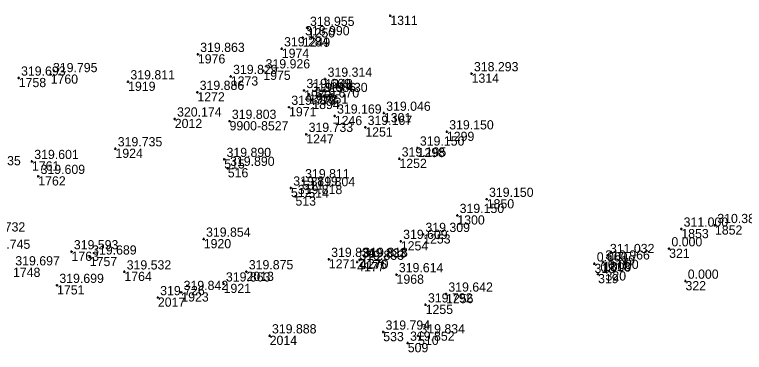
# Model space of a CAD drawing. Extents: x -829398 to -819400, y -1074439 to -1067977.
# Drawn here: x -820923.3 to -820828.2, y -1070246.6 to -1070202.6 of the extents above; entities that cross this region are included whole.
import ezdxf

# ---------------------------------------------------------------- set-up
doc = ezdxf.new("R2010")
doc.units = 0
for name, color, linetype in [('Vrstva 60', 7, 'Continuous'), ('Vrstva 61', 7, 'Continuous'), ('Čísla bodů_doměření_2012', 7, 'Continuous')]:
    doc.layers.add(name, color=color, linetype=linetype)

# ---------------------------------------------------------------- blocks, each defined once
blk = doc.blocks.new('BOD')
at = {"layer": 'Čísla bodů_doměření_2012'}
for p, q in [((-0.15, 0), (0.15, 0)), ((0, -0.15), (0, 0.15))]:
    blk.add_line(p, q, dxfattribs=at)

msp = doc.modelspace()

# ---------------------------------------------------------------- block references
at = {"layer": 'Vrstva 60'}
for p in [(-820874.341, -1070202.764), (-820874.341, -1070202.764), (-820885.11, -1070204.387), (-820885.11, -1070204.387), (-820885.749, -1070205.61), (-820885.749, -1070205.61), (-820888.484, -1070207.055), (-820888.484, -1070207.055), (-820899.415, -1070207.778), (-820899.415, -1070207.778), (-820890.893, -1070209.924), (-820890.893, -1070209.924), (-820863.748, -1070210.295), (-820863.748, -1070210.295), (-820922.759, -1070210.861), (-820922.759, -1070210.861), (-820918.601, -1070210.412), (-820918.601, -1070210.412), (-820908.508, -1070211.356), (-820908.508, -1070211.356), (-820895.129, -1070210.657), (-820895.129, -1070210.657), (-820882.813, -1070211.014), (-820882.813, -1070211.014), (-820899.483, -1070212.726), (-820899.483, -1070212.726), (-820885.575, -1070212.486), (-820885.575, -1070212.486), (-820884.92, -1070213), (-820884.92, -1070213), (-820883.399, -1070212.999), (-820883.399, -1070212.999), (-820884.504, -1070213.718), (-820884.504, -1070213.718), (-820887.54, -1070214.67), (-820887.54, -1070214.67), (-820881.58, -1070215.81), (-820881.58, -1070215.81), (-820875.18, -1070215.446), (-820875.18, -1070215.446), (-820902.426, -1070216.192), (-820902.426, -1070216.192), (-820895.289, -1070216.495), (-820877.596, -1070217.293), (-820877.596, -1070217.293), (-820866.967, -1070217.868), (-820866.967, -1070217.868), (-820885.29, -1070218.2), (-820885.29, -1070218.2), (-820910.159, -1070220.076), (-820910.159, -1070220.076), (-820870.788, -1070219.979), (-820870.788, -1070219.979), (-820921.039, -1070221.726), (-820921.039, -1070221.726), (-820895.982, -1070221.462), (-820895.982, -1070221.462), (-820873.158, -1070221.396), (-820873.158, -1070221.396), (-820895.521, -1070222.62), (-820895.521, -1070222.62), (-820920.215, -1070223.673), (-820920.215, -1070223.673), (-820885.742, -1070224.234), (-820885.742, -1070224.234), (-820887.289, -1070225.19), (-820887.289, -1070225.19), (-820885.025, -1070225.268), (-820885.025, -1070225.268), (-820886.702, -1070226.295), (-820886.702, -1070226.295), (-820861.778, -1070226.655), (-820861.778, -1070226.655), (-820865.608, -1070228.76), (-820865.608, -1070228.76), (-820832.039, -1070230.069), (-820832.039, -1070230.069), (-820870.065, -1070231.232), (-820870.065, -1070231.232), (-820836.421, -1070230.535), (-820836.421, -1070230.535), (-820898.653, -1070231.846), (-820898.653, -1070231.846), (-820872.972, -1070232.131), (-820872.972, -1070232.131), (-820838.01, -1070233.1), (-820915.878, -1070233.489), (-820915.878, -1070233.489), (-820913.499, -1070234.169), (-820913.499, -1070234.169), (-820846.026, -1070233.98), (-820846.026, -1070233.98), (-820882.348, -1070234.48), (-820882.348, -1070234.48), (-820878.66, -1070234.855), (-820878.34, -1070234.561), (-820878.158, -1070234.471), (-820847.74, -1070235.07), (-820846.626, -1070234.815), (-820846.626, -1070234.815), (-820846.3, -1070236.05), (-820908.993, -1070236.112), (-820908.993, -1070236.112), (-820893.084, -1070236.096), (-820893.084, -1070236.096), (-820873.531, -1070236.473), (-820873.531, -1070236.473), (-820847.27, -1070236.4), (-820917.766, -1070237.868), (-820917.766, -1070237.868), (-820896.067, -1070237.677), (-820896.067, -1070237.677), (-820835.88, -1070237.32), (-820901.574, -1070238.786), (-820901.574, -1070238.786), (-820904.63, -1070239.461), (-820904.63, -1070239.461), (-820867.079, -1070238.999), (-820867.079, -1070238.999), (-820869.737, -1070240.41), (-820869.737, -1070240.41), (-820890.062, -1070244.441), (-820890.062, -1070244.441), (-820875.263, -1070243.953), (-820875.263, -1070243.953), (-820870.719, -1070244.441), (-820870.719, -1070244.441), (-820872.07, -1070245.394), (-820872.07, -1070245.394)]:
    msp.add_blockref('BOD', p, dxfattribs=at)

# ---------------------------------------------------------------- texts
for s, p in [('1311', (-820874.341, -1070203.964)), ('1250', (-820885.11, -1070205.587)), ('1249', (-820885.749, -1070206.81)), ('1974', (-820888.484, -1070208.255)), ('1976', (-820899.415, -1070208.978)), ('1975', (-820890.893, -1070211.124)), ('1758', (-820922.759, -1070212.061)), ('1760', (-820918.601, -1070211.612)), ('1273', (-820895.129, -1070211.857)), ('1248', (-820882.813, -1070212.214)), ('1314', (-820863.748, -1070211.495)), ('1919', (-820908.508, -1070212.556)), ('1272', (-820899.483, -1070213.926)), ('1973', (-820885.575, -1070213.686)), ('1972', (-820884.92, -1070214.2)), ('1851', (-820883.399, -1070214.199)), ('1894', (-820884.504, -1070214.918)), ('1971', (-820887.54, -1070215.87)), ('1246', (-820881.58, -1070217.01)), ('1301', (-820875.18, -1070216.646)), ('2012', (-820902.426, -1070217.392)), ('9900-8527', (-820895.289, -1070217.695)), ('1251', (-820877.596, -1070218.493)), ('1299', (-820866.967, -1070219.068)), ('1247', (-820885.29, -1070219.4)), ('1924', (-820910.159, -1070221.276)), ('1298', (-820870.788, -1070221.179)), ('515', (-820895.982, -1070222.662)), ('515', (-820895.982, -1070222.662)), ('1252', (-820873.158, -1070222.596)), ('1761', (-820921.039, -1070222.926)), ('516', (-820895.521, -1070223.82)), ('516', (-820895.521, -1070223.82)), ('1762', (-820920.215, -1070224.873)), ('511', (-820885.742, -1070225.434)), ('511', (-820885.742, -1070225.434)), ('512', (-820887.289, -1070226.39)), ('512', (-820887.289, -1070226.39)), ('514', (-820885.025, -1070226.468)), ('514', (-820885.025, -1070226.468)), ('513', (-820886.702, -1070227.495)), ('513', (-820886.702, -1070227.495)), ('1850', (-820861.778, -1070227.855)), ('1300', (-820865.608, -1070229.96)), ('1852', (-820832.039, -1070231.269)), ('1853', (-820836.421, -1070231.735)), ('1920', (-820898.653, -1070233.046)), ('1254', (-820872.972, -1070233.331)), ('1253', (-820870.065, -1070232.432)), ('321', (-820838.01, -1070234.3)), ('1763', (-820915.878, -1070234.689)), ('1319', (-820846.026, -1070235.18)), ('1757', (-820913.499, -1070235.369)), ('1271', (-820882.348, -1070235.68)), ('4177', (-820878.66, -1070236.055)), ('4176', (-820878.34, -1070235.761)), ('1270', (-820878.158, -1070235.671)), ('1318', (-820846.626, -1070236.015)), ('1748', (-820923.506, -1070236.78)), ('318', (-820847.74, -1070236.27)), ('1764', (-820908.993, -1070237.312)), ('2013', (-820893.084, -1070237.296)), ('1968', (-820873.531, -1070237.673)), ('319', (-820847.27, -1070237.6)), ('320', (-820846.3, -1070237.25)), ('1921', (-820896.067, -1070238.877)), ('322', (-820835.88, -1070238.52)), ('1751', (-820917.766, -1070239.068)), ('1923', (-820901.574, -1070239.986)), ('2017', (-820904.63, -1070240.661)), ('1256', (-820867.079, -1070240.199)), ('1255', (-820869.737, -1070241.61)), ('2014', (-820890.062, -1070245.641)), ('533', (-820875.263, -1070245.153)), ('533', (-820875.263, -1070245.153)), ('510', (-820870.719, -1070245.641)), ('510', (-820870.719, -1070245.641)), ('509', (-820872.07, -1070246.594)), ('509', (-820872.07, -1070246.594))]:
    msp.add_text(s, height=1.2, dxfattribs=at).set_placement(p)
at = {"layer": 'Vrstva 61'}
for s, p in [('318.955', (-820884.81, -1070204.087)), ('318.990', (-820885.449, -1070205.31)), ('319.863', (-820899.115, -1070207.478)), ('319.284', (-820888.184, -1070206.755)), ('319.795', (-820918.301, -1070210.112)), ('319.829', (-820894.829, -1070210.357)), ('319.926', (-820890.593, -1070209.624)), ('318.293', (-820863.448, -1070209.995)), ('319.693', (-820922.459, -1070210.561)), ('319.811', (-820908.208, -1070211.056)), ('319.314', (-820882.513, -1070210.714)), ('319.886', (-820899.183, -1070212.426)), ('319.669', (-820885.275, -1070212.186)), ('319.686', (-820884.62, -1070212.7)), ('319.430', (-820883.099, -1070212.699)), ('319.670', (-820884.204, -1070213.418)), ('319.779', (-820887.24, -1070214.37)), ('319.046', (-820874.88, -1070215.146)), ('320.174', (-820902.126, -1070215.892)), ('319.803', (-820894.989, -1070216.195)), ('319.169', (-820881.28, -1070215.51)), ('319.167', (-820877.296, -1070216.993)), ('319.733', (-820884.99, -1070217.9)), ('319.150', (-820866.667, -1070217.568)), ('319.735', (-820909.859, -1070219.776)), ('319.150', (-820870.488, -1070219.679)), ('319.601', (-820920.739, -1070221.426)), ('319.890', (-820895.682, -1070221.162)), ('319.195', (-820872.858, -1070221.096)), ('319.735', (-820928.291, -1070222.24)), ('319.890', (-820895.221, -1070222.32)), ('319.609', (-820919.915, -1070223.373)), ('319.811', (-820885.442, -1070223.934)), ('319.819', (-820886.989, -1070224.89)), ('319.804', (-820884.725, -1070224.968)), ('319.818', (-820886.402, -1070225.995)), ('319.150', (-820861.478, -1070226.355)), ('319.150', (-820865.308, -1070228.46)), ('311.000', (-820836.121, -1070230.235)), ('310.387', (-820831.739, -1070229.769)), ('319.732', (-820927.71, -1070230.865)), ('319.309', (-820869.765, -1070230.932)), ('319.854', (-820898.353, -1070231.546)), ('319.609', (-820872.672, -1070231.831)), ('319.745', (-820927.056, -1070233.118)), ('319.593', (-820915.578, -1070233.189)), ('0.000', (-820837.71, -1070232.8)), ('319.689', (-820913.199, -1070233.869)), ('319.834', (-820882.048, -1070234.18)), ('319.833', (-820878.04, -1070234.261)), ('319.818', (-820877.858, -1070234.171)), ('311.032', (-820845.726, -1070233.68)), ('319.833', (-820878.36, -1070234.555)), ('0.000', (-820847.44, -1070234.77)), ('310.966', (-820846.326, -1070234.515)), ('319.697', (-820923.206, -1070235.28)), ('319.532', (-820908.693, -1070235.812)), ('319.875', (-820892.784, -1070235.796)), ('319.614', (-820873.231, -1070236.173)), ('0.000', (-820846.97, -1070236.1)), ('0.000', (-820846, -1070235.75)), ('0.000', (-820835.58, -1070237.02)), ('319.699', (-820917.466, -1070237.568)), ('319.863', (-820895.767, -1070237.377)), ('319.842', (-820901.274, -1070238.486)), ('319.642', (-820866.779, -1070238.699)), ('319.726', (-820904.33, -1070239.161)), ('319.792', (-820869.437, -1070240.11)), ('319.794', (-820874.963, -1070243.653)), ('319.888', (-820889.762, -1070244.141)), ('319.834', (-820870.419, -1070244.141)), ('319.852', (-820871.77, -1070245.094))]:
    msp.add_text(s, height=1.2, dxfattribs=at).set_placement(p)

doc.saveas('drawing.dxf')
